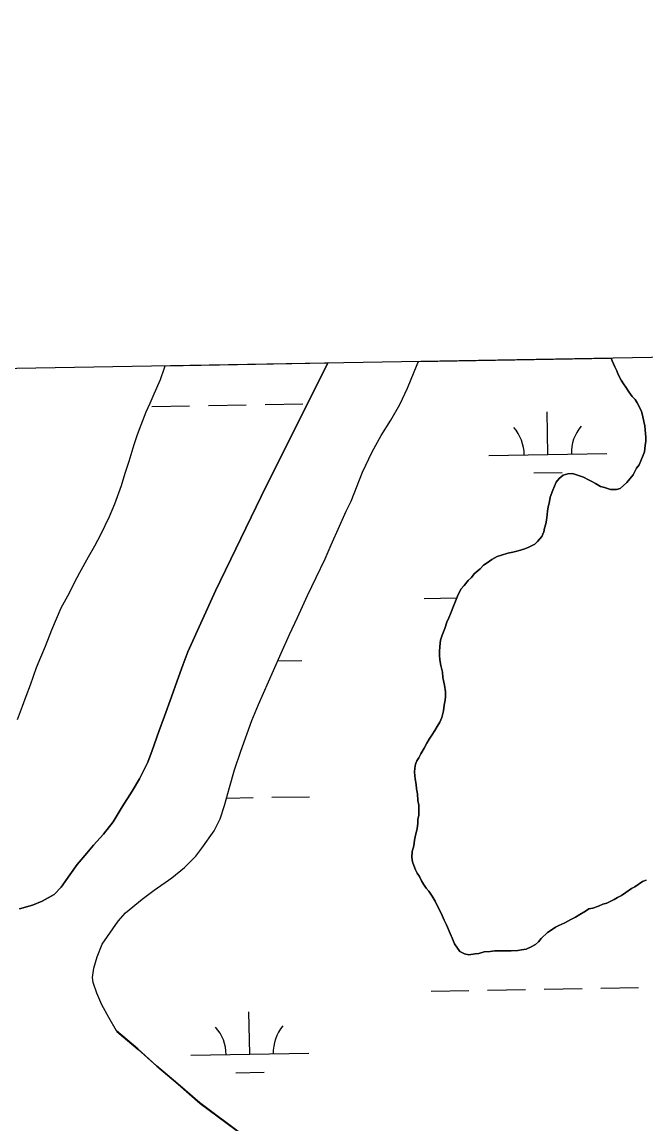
# Model space of a CAD drawing. Extents: x 3892998 to 3931244, y 278583 to 304547.
# Drawn here: x 3911886 to 3912415, y 301814 to 302747 of the extents above; entities that cross this region are included whole.
import ezdxf

# ---------------------------------------------------------------- set-up
doc = ezdxf.new("R2010")
doc.units = 0
for name, color, linetype in [('V-GRID-FRAM', 7, 'Continuous'), ('V-TOPO-SHOR', 7, 'Continuous'), ('V-WETL-SWMP', 7, 'Continuous')]:
    doc.layers.add(name, color=color, linetype=linetype)

msp = doc.modelspace()

# ---------------------------------------------------------------- linework, layer by layer
at = {"layer": 'V-GRID-FRAM'}
msp.add_lwpolyline([(3896958.37, 302195.16), (3928823.64, 302746.74), (3929146.26, 284567.1), (3897265.12, 284015.24), (3896958.37, 302195.16)], dxfattribs=at)
at = {"layer": 'V-TOPO-SHOR'}
msp.add_line((3911966.68, 301891.89), (3911966.42, 301892.35), dxfattribs=at)
for points in [[(3911966.42, 301892.35), (3911959.88, 301903.77), (3911954.15, 301914.41), (3911949.67, 301924.34), (3911946.78, 301933.21), (3911946.06, 301937.65), (3911947.27, 301945.48), (3911950.07, 301955.08), (3911954.29, 301965.94), (3911967.89, 301985.19), (3911974.08, 301992.33), (3911988.25, 302003.94), (3911998.52, 302011.62), (3912013.41, 302021.99), (3912024.04, 302030.74), (3912033.77, 302040.2), (3912038.89, 302046.98), (3912049.14, 302061.77), (3912054.25, 302071.92), (3912058.11, 302083.13), (3912062.31, 302098.61), (3912066.52, 302113.55), (3912071.96, 302129.39), (3912081.27, 302155.2), (3912086.72, 302168.73), (3912099.39, 302197.57), (3912105.91, 302212.17), (3912113.13, 302228.02), (3912119.82, 302242.44), (3912128.45, 302261.13), (3912135.67, 302276.45), (3912143.25, 302292.11), (3912148.35, 302304.04), (3912155.39, 302319.89), (3912161.2, 302332.53), (3912165.43, 302341.08), (3912174.93, 302365.46), (3912183.21, 302382.74), (3912190.79, 302396.63), (3912199.09, 302409.46), (3912206.5, 302422.82), (3912213.01, 302436.71), (3912221.28, 302456.64), (3912222.34, 302459.38)], [(3912306.97, 302298.86), (3912312.65, 302300.66), (3912315.84, 302302.1), (3912321.16, 302304.61), (3912323.29, 302306.75), (3912326.82, 302311.03), (3912328.58, 302314.95), (3912329.28, 302318.15), (3912330.33, 302321.71), (3912331.03, 302324.91), (3912331.36, 302329.53), (3912331.7, 302332.73), (3912332.4, 302335.93), (3912333.45, 302340.56), (3912334.14, 302344.47), (3912336.25, 302350.16), (3912337.66, 302353.72), (3912339.07, 302356.93), (3912341.54, 302360.14), (3912345.08, 302362.99), (3912348.99, 302364.08), (3912352.9, 302364.45), (3912356.45, 302363.4), (3912362.15, 302361.29), (3912366.42, 302359.18), (3912369.27, 302357.77), (3912372.48, 302356), (3912376.75, 302353.53), (3912379.96, 302352.48), (3912385.29, 302350.73), (3912390.27, 302350.75), (3912393.46, 302351.83), (3912396.3, 302354.32), (3912399.13, 302356.83), (3912401.6, 302360.03), (3912404.43, 302363.24), (3912407.25, 302368.94), (3912409.37, 302371.8), (3912410.78, 302375), (3912412.89, 302379.98), (3912413.95, 302382.83), (3912414.64, 302388.16), (3912414.98, 302391.72), (3912414.96, 302395.27), (3912414.58, 302401.31), (3912414.21, 302404.87), (3912413.48, 302408.42), (3912412.4, 302413.74), (3912411.32, 302416.94), (3912409.88, 302420.13), (3912407.73, 302424.39), (3912405.94, 302427.22), (3912403.44, 302429.7), (3912400.58, 302433.6), (3912398.08, 302437.5), (3912396.29, 302440.33), (3912394.15, 302443.52), (3912391.64, 302448.13), (3912390.56, 302451.33), (3912388.77, 302454.87), (3912386.62, 302459.84), (3912385.81, 302462.21)], [(3911884.15, 301995.68), (3911895.33, 301998.92), (3911903.5, 302002.15), (3911913.6, 302007.88), (3911919.44, 302014.13), (3911927.04, 302024.47), (3911933.04, 302033.2), (3911941.18, 302042.83), (3911947.01, 302049.61), (3911955.33, 302059.06), (3911963.63, 302069.4), (3911971.4, 302082.05), (3911979.7, 302095.41), (3911985.87, 302105.92), (3911992.92, 302119.82), (3911996.79, 302129.78), (3912002.23, 302145.8), (3912007.15, 302158.97), (3912012.95, 302175.16), (3912017.87, 302188.87), (3912022.61, 302202.04), (3912027, 302213.43), (3912050.42, 302265.06), (3912089.18, 302345.02), (3912145.45, 302458.05)], [(3911953.05, 302312.65), (3911960.45, 302327.97), (3911965.03, 302338.65), (3911970.65, 302354.32), (3911973.8, 302364.64), (3911977.31, 302374.96), (3911981.52, 302388.84), (3911984.33, 302397.39), (3911987.5, 302405.58), (3911991.71, 302416.61), (3911994.88, 302424.09), (3911998.4, 302431.92), (3912003.69, 302444.03), (3912006.85, 302452.93), (3912007.74, 302455.66)], [(3911882.61, 302155.95), (3911886.83, 302167.35), (3911889.99, 302175.89), (3911893.51, 302185.5), (3911898.78, 302200.1), (3911902.3, 302209), (3911906.17, 302218.26), (3911911.79, 302232.15), (3911915.67, 302241.4), (3911919.54, 302250.66), (3911926.59, 302263.49), (3911930.82, 302272.04), (3911935.41, 302280.59), (3911942.82, 302293.77), (3911948.11, 302303.03), (3911953.05, 302312.65)], [(3912317.97, 301963.42), (3912313.71, 301961.62), (3912309.81, 301960.89), (3912306.61, 301960.53), (3912300.93, 301960.15), (3912295.95, 301960.12), (3912292.04, 301960.11), (3912287.06, 301960.09), (3912283.16, 301959.72), (3912278.18, 301959.34), (3912273.57, 301957.9), (3912270.37, 301957.53), (3912265.04, 301956.8), (3912261.49, 301957.49), (3912257.57, 301959.61), (3912252.92, 301965.99), (3912251.12, 301970.24), (3912249.33, 301974.86), (3912246.1, 301982.3), (3912244.31, 301986.21), (3912242.51, 301990.11), (3912240, 301995.43), (3912238.21, 301998.62), (3912236.42, 302002.17), (3912233.92, 302006.42), (3912231.06, 302010.68), (3912228.91, 302013.15), (3912226.76, 302016.7), (3912224.97, 302019.53), (3912223.18, 302023.08), (3912221.4, 302025.91), (3912219.96, 302028.75), (3912218.52, 302032.3), (3912217.45, 302035.5), (3912216.72, 302039.4), (3912217.05, 302044.38), (3912218.46, 302049), (3912219.15, 302053.98), (3912219.84, 302058.25), (3912221.24, 302063.59), (3912221.93, 302068.21), (3912221.92, 302071.41), (3912222.61, 302074.97), (3912222.59, 302079.94), (3912222.57, 302083.5), (3912221.85, 302087.4), (3912221.47, 302093.09), (3912220.74, 302097.35), (3912220.37, 302100.9), (3912219.64, 302105.87), (3912218.9, 302111.56), (3912219.25, 302114.76), (3912219.94, 302118.32), (3912221, 302121.16), (3912222.76, 302123.66), (3912224.53, 302126.86), (3912227.35, 302131.85), (3912229.46, 302136.12), (3912231.58, 302139.33), (3912233.7, 302142.9), (3912236.17, 302146.81), (3912238.29, 302150.02), (3912240.4, 302153.94), (3912242.17, 302157.86), (3912243.56, 302163.55), (3912244.25, 302168.17), (3912244.95, 302172.44), (3912245.29, 302175.64), (3912245.27, 302179.55), (3912244.54, 302185.23), (3912243.09, 302191.62), (3912242.72, 302196.24), (3912241.27, 302201.92), (3912240.54, 302206.54), (3912240.17, 302210.45), (3912240.15, 302213.65), (3912240.49, 302217.91), (3912241.18, 302223.24), (3912242.58, 302227.51), (3912243.64, 302230.36), (3912244.69, 302233.21), (3912246.45, 302238.55), (3912248.21, 302242.11), (3912249.62, 302245.67), (3912252.08, 302252.08), (3912253.84, 302256.35), (3912255.6, 302260.62), (3912258.41, 302266.32), (3912261.25, 302269.53), (3912264.43, 302273.81), (3912267.26, 302276.31), (3912269.73, 302279.52), (3912274.69, 302283.8), (3912277.52, 302286.66), (3912280.71, 302288.8), (3912284.61, 302291.66), (3912289.22, 302294.17), (3912292.77, 302295.25), (3912298.09, 302297.05), (3912302.35, 302297.78), (3912306.97, 302298.86)], [(3912415.47, 302019.98), (3912412.27, 302018.9), (3912405.9, 302014.25), (3912403.06, 302012.82), (3912398.1, 302009.6), (3912394.55, 302007.09), (3912391.01, 302005.3), (3912388.17, 302003.51), (3912382.14, 302000.65), (3912378.59, 301999.57), (3912375.04, 301998.13), (3912370.08, 301996.33), (3912366.88, 301995.61), (3912364.04, 301993.82), (3912359.08, 301990.95), (3912355.53, 301988.8), (3912351.64, 301986.66), (3912346.32, 301983.79), (3912341.35, 301981.64), (3912338.51, 301980.21), (3912334.97, 301977.7), (3912331.78, 301975.56), (3912326.47, 301970.56), (3912323.99, 301967.71), (3912321.51, 301965.56), (3912317.97, 301963.42)], [(3911966.68, 301891.89), (3911984.7, 301876.68), (3912000.75, 301862.36), (3912018.76, 301847.15), (3912037.31, 301830.88), (3912075.45, 301802.6), (3912181.89, 301718.82), (3912195.26, 301709.1), (3912206.48, 301703.64), (3912218.06, 301696.4), (3912226.09, 301689.33), (3912231.08, 301684.38), (3912239.82, 301676.06), (3912248.03, 301668.81), (3912257.66, 301661.21), (3912265.5, 301655.2), (3912292.42, 301635.23), (3912387.54, 301558.64)]]:
    msp.add_lwpolyline(points, dxfattribs=at)
at = {"layer": 'V-WETL-SWMP'}
for p, q in [((3912221.28, 302456.64), (3912222.34, 302459.38)), ((3912222.34, 302459.38), (3912385.81, 302462.21)), ((3912385.81, 302462.21), (3912386.61, 302459.84)), ((3912386.61, 302459.84), (3912388.77, 302454.87)), ((3912003.69, 302444.03), (3912006.85, 302452.93)), ((3912006.85, 302452.93), (3912007.74, 302455.66)), ((3912007.74, 302455.66), (3912145.46, 302458.05)), ((3912145.46, 302458.05), (3912089.18, 302345.02)), ((3912213.01, 302436.71), (3912221.28, 302456.64)), ((3912388.77, 302454.87), (3912390.56, 302451.33)), ((3912390.56, 302451.33), (3912391.64, 302448.13)), ((3911998.4, 302431.92), (3912003.69, 302444.03)), ((3912391.64, 302448.13), (3912394.15, 302443.52)), ((3912394.15, 302443.52), (3912396.29, 302440.33)), ((3911994.88, 302424.09), (3911998.4, 302431.92)), ((3912206.5, 302422.82), (3912213.01, 302436.71)), ((3912396.29, 302440.33), (3912398.08, 302437.5)), ((3912398.08, 302437.5), (3912400.58, 302433.6)), ((3912400.58, 302433.6), (3912403.44, 302429.7)), ((3911991.71, 302416.61), (3911994.88, 302424.09)), ((3912044.43, 302421.96), (3912076.42, 302422.51)), ((3912092.42, 302422.79), (3912124.41, 302423.34)), ((3912199.09, 302409.46), (3912206.5, 302422.82)), ((3912403.44, 302429.7), (3912405.94, 302427.22)), ((3912405.94, 302427.22), (3912407.73, 302424.39)), ((3912407.73, 302424.39), (3912409.88, 302420.13)), ((3911987.49, 302405.58), (3911991.71, 302416.61)), ((3911996.43, 302421.13), (3912028.43, 302421.68)), ((3912332.03, 302380.5), (3912331.41, 302416.5)), ((3912409.88, 302420.13), (3912411.32, 302416.94)), ((3912411.32, 302416.94), (3912412.4, 302413.74)), ((3912412.4, 302413.74), (3912413.48, 302408.42)), ((3911984.33, 302397.39), (3911987.49, 302405.58)), ((3912190.79, 302396.63), (3912199.09, 302409.46)), ((3912413.48, 302408.42), (3912414.21, 302404.87)), ((3912414.21, 302404.87), (3912414.58, 302401.31)), ((3911981.52, 302388.84), (3911984.33, 302397.39)), ((3912183.21, 302382.74), (3912190.79, 302396.63)), ((3912414.58, 302401.31), (3912414.96, 302395.27)), ((3912414.96, 302395.27), (3912414.98, 302391.72)), ((3911977.31, 302374.96), (3911981.52, 302388.84)), ((3912414.64, 302388.16), (3912413.95, 302382.83)), ((3912414.98, 302391.72), (3912414.64, 302388.16)), ((3912174.93, 302365.46), (3912183.21, 302382.74)), ((3912282.04, 302379.64), (3912382.02, 302381.37)), ((3912412.89, 302379.98), (3912410.78, 302375)), ((3912413.95, 302382.83), (3912412.89, 302379.98)), ((3911973.8, 302364.64), (3911977.31, 302374.96)), ((3912407.25, 302368.94), (3912404.43, 302363.24)), ((3912409.37, 302371.79), (3912407.25, 302368.94)), ((3912410.78, 302375), (3912409.37, 302371.79)), ((3911970.65, 302354.32), (3911973.8, 302364.64)), ((3912165.43, 302341.08), (3912174.93, 302365.46)), ((3912320.3, 302364.86), (3912344.3, 302365.28)), ((3912339.07, 302356.93), (3912337.66, 302353.72)), ((3912341.54, 302360.14), (3912339.07, 302356.93)), ((3912345.08, 302363), (3912341.54, 302360.14)), ((3912348.99, 302364.08), (3912345.08, 302363)), ((3912352.9, 302364.45), (3912348.99, 302364.08)), ((3912356.45, 302363.4), (3912352.9, 302364.45)), ((3912362.15, 302361.29), (3912356.45, 302363.4)), ((3912366.42, 302359.18), (3912362.15, 302361.29)), ((3912369.27, 302357.77), (3912366.42, 302359.18)), ((3912372.48, 302356), (3912369.27, 302357.77)), ((3912399.13, 302356.83), (3912396.3, 302354.33)), ((3912401.6, 302360.03), (3912399.13, 302356.83)), ((3912404.43, 302363.24), (3912401.6, 302360.03)), ((3911965.02, 302338.65), (3911970.65, 302354.32)), ((3912336.25, 302350.16), (3912334.14, 302344.47)), ((3912337.66, 302353.72), (3912336.25, 302350.16)), ((3912376.75, 302353.53), (3912372.48, 302356)), ((3912379.96, 302352.48), (3912376.75, 302353.53)), ((3912385.29, 302350.73), (3912379.96, 302352.48)), ((3912390.27, 302350.75), (3912385.29, 302350.73)), ((3912393.46, 302351.83), (3912390.27, 302350.75)), ((3912396.3, 302354.33), (3912393.46, 302351.83)), ((3911960.45, 302327.97), (3911965.02, 302338.65)), ((3912089.18, 302345.02), (3912050.42, 302265.07)), ((3912161.2, 302332.53), (3912165.43, 302341.08)), ((3912333.45, 302340.56), (3912332.4, 302335.93)), ((3912334.14, 302344.47), (3912333.45, 302340.56)), ((3912155.39, 302319.89), (3912161.2, 302332.53)), ((3912331.36, 302329.53), (3912331.03, 302324.91)), ((3912331.7, 302332.73), (3912331.36, 302329.53)), ((3912332.4, 302335.93), (3912331.7, 302332.73)), ((3911953.05, 302312.65), (3911960.45, 302327.97)), ((3912148.35, 302304.04), (3912155.39, 302319.89)), ((3912330.33, 302321.71), (3912329.28, 302318.15)), ((3912331.03, 302324.91), (3912330.33, 302321.71)), ((3911948.11, 302303.04), (3911953.05, 302312.65)), ((3912326.82, 302311.03), (3912323.28, 302306.75)), ((3912328.58, 302314.95), (3912326.82, 302311.03)), ((3912329.28, 302318.15), (3912328.58, 302314.95)), ((3911942.82, 302293.77), (3911948.11, 302303.04)), ((3912143.25, 302292.12), (3912148.35, 302304.04)), ((3912312.65, 302300.66), (3912306.97, 302298.86)), ((3912315.84, 302302.1), (3912312.65, 302300.66)), ((3912321.16, 302304.61), (3912315.84, 302302.1)), ((3912323.28, 302306.75), (3912321.16, 302304.61)), ((3911935.41, 302280.59), (3911942.82, 302293.77)), ((3912135.67, 302276.45), (3912143.25, 302292.12)), ((3912284.61, 302291.66), (3912280.71, 302288.8)), ((3912289.22, 302294.17), (3912284.61, 302291.66)), ((3912292.77, 302295.25), (3912289.22, 302294.17)), ((3912298.09, 302297.05), (3912292.77, 302295.25)), ((3912302.35, 302297.78), (3912298.09, 302297.05)), ((3912306.97, 302298.86), (3912302.35, 302297.78)), ((3912274.69, 302283.8), (3912269.73, 302279.52)), ((3912277.52, 302286.66), (3912274.69, 302283.8)), ((3912280.71, 302288.8), (3912277.52, 302286.66)), ((3911930.82, 302272.04), (3911935.41, 302280.59)), ((3912128.45, 302261.13), (3912135.67, 302276.45)), ((3912264.43, 302273.81), (3912261.25, 302269.53)), ((3912267.26, 302276.31), (3912264.43, 302273.81)), ((3912269.73, 302279.52), (3912267.26, 302276.31)), ((3911919.54, 302250.66), (3911926.59, 302263.49)), ((3911926.59, 302263.49), (3911930.82, 302272.04)), ((3912050.42, 302265.07), (3912027, 302213.43)), ((3912258.42, 302266.32), (3912255.6, 302260.62)), ((3912261.25, 302269.53), (3912258.42, 302266.32)), ((3912119.82, 302242.44), (3912128.45, 302261.13)), ((3912227.28, 302258.6), (3912254.96, 302259.08)), ((3912253.84, 302256.35), (3912252.08, 302252.08)), ((3912255.6, 302260.62), (3912253.84, 302256.35)), ((3911915.67, 302241.4), (3911919.54, 302250.66)), ((3912249.62, 302245.67), (3912248.21, 302242.11)), ((3912252.08, 302252.08), (3912249.62, 302245.67)), ((3911911.79, 302232.15), (3911915.67, 302241.4)), ((3912113.13, 302228.02), (3912119.82, 302242.44)), ((3912246.45, 302238.55), (3912244.69, 302233.21)), ((3912248.21, 302242.11), (3912246.45, 302238.55)), ((3911906.17, 302218.26), (3911911.79, 302232.15)), ((3912105.91, 302212.17), (3912113.13, 302228.02)), ((3912242.58, 302227.52), (3912241.18, 302223.25)), ((3912243.64, 302230.36), (3912242.58, 302227.52)), ((3912244.69, 302233.21), (3912243.64, 302230.36)), ((3911902.29, 302209), (3911906.17, 302218.26)), ((3912240.49, 302217.91), (3912240.16, 302213.65)), ((3912241.18, 302223.25), (3912240.49, 302217.91)), ((3911898.78, 302200.1), (3911902.29, 302209)), ((3912027, 302213.43), (3912022.61, 302202.04)), ((3912099.39, 302197.57), (3912105.91, 302212.17)), ((3912240.16, 302213.65), (3912240.17, 302210.45)), ((3912240.17, 302210.45), (3912240.54, 302206.54)), ((3911893.51, 302185.5), (3911898.78, 302200.1)), ((3912022.61, 302202.04), (3912017.87, 302188.87)), ((3912103.02, 302205.7), (3912123.58, 302206.05)), ((3912240.54, 302206.54), (3912241.27, 302201.92)), ((3912241.27, 302201.92), (3912242.72, 302196.24)), ((3912017.87, 302188.87), (3912012.95, 302175.17)), ((3912086.72, 302168.73), (3912099.39, 302197.57)), ((3912242.72, 302196.24), (3912243.09, 302191.62)), ((3912243.09, 302191.62), (3912244.54, 302185.23)), ((3911889.99, 302175.89), (3911893.51, 302185.5)), ((3912244.54, 302185.23), (3912245.27, 302179.55)), ((3912245.27, 302179.55), (3912245.29, 302175.64)), ((3911886.83, 302167.35), (3911889.99, 302175.89)), ((3912012.95, 302175.17), (3912007.15, 302158.97)), ((3912244.95, 302172.44), (3912244.25, 302168.17)), ((3912245.29, 302175.64), (3912244.95, 302172.44)), ((3911882.61, 302155.95), (3911886.83, 302167.35)), ((3912081.27, 302155.2), (3912086.72, 302168.73)), ((3912243.56, 302163.55), (3912242.17, 302157.86)), ((3912244.25, 302168.17), (3912243.56, 302163.55)), ((3912007.15, 302158.97), (3912002.23, 302145.8)), ((3912071.96, 302129.39), (3912081.27, 302155.2)), ((3912240.41, 302153.94), (3912238.29, 302150.02)), ((3912242.17, 302157.86), (3912240.41, 302153.94)), ((3912002.23, 302145.8), (3911996.79, 302129.78)), ((3912233.7, 302142.89), (3912231.58, 302139.33)), ((3912236.17, 302146.81), (3912233.7, 302142.89)), ((3912238.29, 302150.02), (3912236.17, 302146.81)), ((3912229.46, 302136.12), (3912227.35, 302131.85)), ((3912231.58, 302139.33), (3912229.46, 302136.12)), ((3911996.79, 302129.78), (3911992.92, 302119.82)), ((3912066.52, 302113.55), (3912071.96, 302129.39)), ((3912222.76, 302123.66), (3912221, 302121.16)), ((3912224.53, 302126.86), (3912222.76, 302123.66)), ((3912227.35, 302131.85), (3912224.53, 302126.86)), ((3911992.92, 302119.82), (3911985.87, 302105.92)), ((3912219.25, 302114.76), (3912218.9, 302111.56)), ((3912219.94, 302118.31), (3912219.25, 302114.76)), ((3912221, 302121.16), (3912219.94, 302118.31)), ((3911985.87, 302105.92), (3911979.7, 302095.41)), ((3912062.31, 302098.61), (3912066.52, 302113.55)), ((3912218.9, 302111.56), (3912219.64, 302105.87)), ((3912219.64, 302105.87), (3912220.37, 302100.9)), ((3911979.7, 302095.41), (3911971.4, 302082.05)), ((3912058.11, 302083.13), (3912062.31, 302098.61)), ((3912220.37, 302100.9), (3912220.74, 302097.35)), ((3912220.74, 302097.35), (3912221.47, 302093.09)), ((3912059.84, 302089.5), (3912082.18, 302089.89)), ((3912098.18, 302090.17), (3912130.17, 302090.72)), ((3912221.47, 302093.09), (3912221.85, 302087.4)), ((3912221.85, 302087.4), (3912222.58, 302083.5)), ((3911971.4, 302082.05), (3911963.63, 302069.4)), ((3912054.25, 302071.92), (3912058.11, 302083.13)), ((3912222.58, 302083.5), (3912222.59, 302079.94)), ((3912222.59, 302079.94), (3912222.61, 302074.97)), ((3911963.63, 302069.4), (3911955.33, 302059.06)), ((3912049.14, 302061.77), (3912054.25, 302071.92)), ((3912221.93, 302068.21), (3912221.24, 302063.59)), ((3912222.61, 302074.97), (3912221.92, 302071.41)), ((3912221.92, 302071.41), (3912221.93, 302068.21)), ((3911955.33, 302059.06), (3911947.01, 302049.61)), ((3912038.89, 302046.98), (3912049.14, 302061.77)), ((3912219.84, 302058.25), (3912219.15, 302053.98)), ((3912221.24, 302063.59), (3912219.84, 302058.25)), ((3911947.01, 302049.61), (3911941.18, 302042.83)), ((3912218.46, 302049.01), (3912217.05, 302044.38)), ((3912219.15, 302053.98), (3912218.46, 302049.01)), ((3911941.18, 302042.83), (3911933.04, 302033.2)), ((3912024.03, 302030.74), (3912033.77, 302040.2)), ((3912033.77, 302040.2), (3912038.89, 302046.98)), ((3912217.05, 302044.38), (3912216.72, 302039.4)), ((3912216.72, 302039.4), (3912217.45, 302035.5)), ((3911933.04, 302033.2), (3911927.04, 302024.47)), ((3912013.41, 302021.99), (3912024.03, 302030.74)), ((3912217.45, 302035.5), (3912218.52, 302032.3)), ((3912218.52, 302032.3), (3912219.96, 302028.75)), ((3911927.04, 302024.47), (3911919.44, 302014.13)), ((3911998.52, 302011.62), (3912013.41, 302021.99)), ((3912219.96, 302028.75), (3912221.4, 302025.92)), ((3912221.4, 302025.92), (3912223.18, 302023.08)), ((3912223.18, 302023.08), (3912224.98, 302019.53)), ((3911919.44, 302014.13), (3911913.6, 302007.88)), ((3911988.25, 302003.94), (3911998.52, 302011.62)), ((3912224.98, 302019.53), (3912226.76, 302016.7)), ((3912226.76, 302016.7), (3912228.91, 302013.15)), ((3912228.91, 302013.15), (3912231.05, 302010.67)), ((3912398.1, 302009.6), (3912403.06, 302012.82)), ((3912403.06, 302012.82), (3912405.9, 302014.25)), ((3912405.9, 302014.25), (3912412.27, 302018.9)), ((3912412.27, 302018.9), (3912415.47, 302019.98)), ((3911903.5, 302002.15), (3911895.33, 301998.92)), ((3911913.6, 302007.88), (3911903.5, 302002.15)), ((3911974.08, 301992.33), (3911988.25, 302003.94)), ((3912231.05, 302010.67), (3912233.92, 302006.42)), ((3912233.92, 302006.42), (3912236.42, 302002.17)), ((3912236.42, 302002.17), (3912238.21, 301998.62)), ((3912382.14, 302000.65), (3912388.17, 302003.51)), ((3912388.17, 302003.51), (3912391.01, 302005.3)), ((3912391.01, 302005.3), (3912394.55, 302007.1)), ((3912394.55, 302007.1), (3912398.1, 302009.6)), ((3911895.33, 301998.92), (3911884.15, 301995.68)), ((3912238.21, 301998.62), (3912240, 301995.43)), ((3912240, 301995.43), (3912242.51, 301990.11)), ((3912359.08, 301990.95), (3912364.04, 301993.82)), ((3912364.04, 301993.82), (3912366.88, 301995.61)), ((3912366.88, 301995.61), (3912370.08, 301996.33)), ((3912370.08, 301996.33), (3912375.04, 301998.13)), ((3912375.04, 301998.13), (3912378.59, 301999.57)), ((3912378.59, 301999.57), (3912382.14, 302000.65)), ((3911954.29, 301965.94), (3911967.89, 301985.19)), ((3911967.89, 301985.19), (3911974.08, 301992.33)), ((3912242.51, 301990.11), (3912244.31, 301986.21)), ((3912244.31, 301986.21), (3912246.1, 301982.31)), ((3912341.35, 301981.64), (3912346.32, 301983.79)), ((3912346.32, 301983.79), (3912351.64, 301986.66)), ((3912351.64, 301986.66), (3912355.54, 301988.81)), ((3912355.54, 301988.81), (3912359.08, 301990.95)), ((3912246.1, 301982.31), (3912249.33, 301974.86)), ((3912249.33, 301974.86), (3912251.13, 301970.24)), ((3912326.47, 301970.56), (3912331.78, 301975.56)), ((3912331.78, 301975.56), (3912334.97, 301977.7)), ((3912334.97, 301977.7), (3912338.51, 301980.21)), ((3912338.51, 301980.21), (3912341.35, 301981.64)), ((3911950.07, 301955.08), (3911954.29, 301965.94)), ((3912251.13, 301970.24), (3912252.92, 301965.99)), ((3912252.92, 301965.99), (3912257.57, 301959.61)), ((3912317.97, 301963.42), (3912321.51, 301965.56)), ((3912321.51, 301965.56), (3912323.99, 301967.71)), ((3912323.99, 301967.71), (3912326.47, 301970.56)), ((3912257.57, 301959.61), (3912261.49, 301957.49)), ((3912261.49, 301957.49), (3912265.04, 301956.8)), ((3912265.04, 301956.8), (3912270.37, 301957.53)), ((3912270.37, 301957.53), (3912273.57, 301957.9)), ((3912273.57, 301957.9), (3912278.18, 301959.34)), ((3912278.18, 301959.34), (3912283.16, 301959.72)), ((3912283.16, 301959.72), (3912287.06, 301960.09)), ((3912287.06, 301960.09), (3912292.04, 301960.11)), ((3912292.04, 301960.11), (3912295.95, 301960.12)), ((3912295.95, 301960.12), (3912300.92, 301960.15)), ((3912300.92, 301960.15), (3912306.61, 301960.53)), ((3912306.61, 301960.53), (3912309.81, 301960.89)), ((3912309.81, 301960.89), (3912313.71, 301961.62)), ((3912313.71, 301961.62), (3912317.97, 301963.42)), ((3911947.27, 301945.48), (3911950.07, 301955.08)), ((3911946.06, 301937.65), (3911947.27, 301945.48)), ((3911946.78, 301933.21), (3911946.06, 301937.65)), ((3911949.67, 301924.34), (3911946.78, 301933.21)), ((3912281.03, 301926.8), (3912313.03, 301927.36)), ((3912329.02, 301927.64), (3912361.02, 301928.19)), ((3912377.02, 301928.47), (3912409.01, 301929.02)), ((3911954.15, 301914.41), (3911949.67, 301924.34)), ((3912233.04, 301925.97), (3912265.03, 301926.53)), ((3911959.88, 301903.77), (3911954.15, 301914.41)), ((3912079.35, 301872.56), (3912078.73, 301908.56)), ((3911966.42, 301892.35), (3911959.88, 301903.77)), ((3911984.43, 301877.14), (3911966.42, 301892.35)), ((3912000.49, 301862.81), (3911984.43, 301877.14)), ((3912029.36, 301871.7), (3912129.34, 301873.43)), ((3912018.5, 301847.6), (3912000.49, 301862.81)), ((3912067.62, 301856.93), (3912091.61, 301857.34)), ((3912037.05, 301831.33), (3912018.5, 301847.6)), ((3912075.19, 301803.06), (3912037.05, 301831.33))]:
    msp.add_line(p, q, dxfattribs=at)
for centre, start, end in [((3912276.79, 302380.02), 0.21988, 41.76354), ((3912387.26, 302381.93), 140.21988, 181.76354), ((3912024.11, 301872.08), 0.21988, 41.76354), ((3912134.57, 301873.99), 140.21988, 181.76354)]:
    msp.add_arc(centre, 35.25, start, end, dxfattribs=at)

doc.saveas('drawing.dxf')
